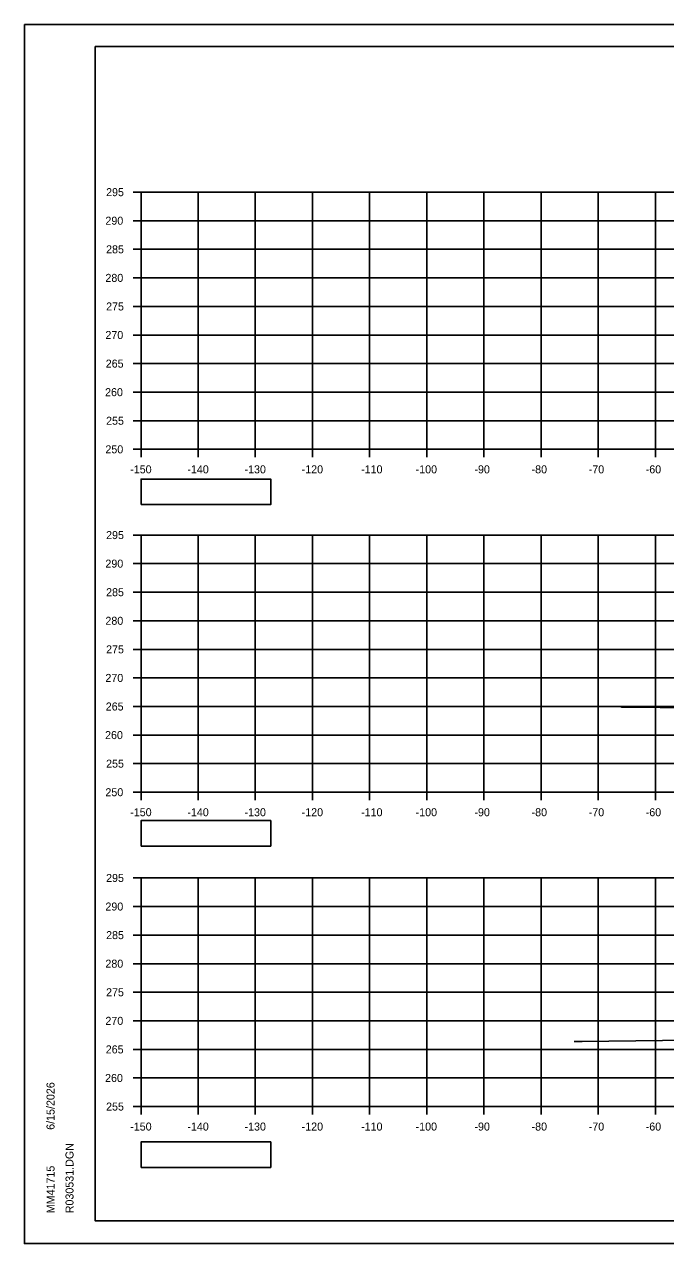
# Model space of a CAD drawing. Extents: x 285 to 4233, y -659 to 3710.
# Drawn here: x 3900 to 4012.2, y -579.2 to -365.9 of the extents above; entities that cross this region are included whole.
import ezdxf

# ---------------------------------------------------------------- set-up
doc = ezdxf.new("R2010")
doc.units = 0
for name, color, linetype in [('R_Axis', 7, 'Continuous'), ('R_Axis Annot', 7, 'Continuous'), ('R_Border', 7, 'Continuous'), ('R_Exist Surface', 7, 'Continuous'), ('R_Grid', 7, 'Continuous'), ('R_No Plot', 7, 'Continuous')]:
    doc.layers.add(name, color=color, linetype=linetype)

msp = doc.modelspace()

# ---------------------------------------------------------------- linework, layer by layer
at = {"layer": 'R_Axis'}
for p, q in [((3918.98, -395.26), (3920.38, -395.26)), ((3920.38, -440.26), (3920.38, -395.26)), ((3918.98, -400.26), (3920.38, -400.26)), ((3918.98, -405.26), (3920.38, -405.26)), ((3918.98, -410.26), (3920.38, -410.26)), ((3918.98, -415.26), (3920.38, -415.26)), ((3918.98, -420.26), (3920.38, -420.26)), ((3918.98, -425.26), (3920.38, -425.26)), ((3918.98, -430.26), (3920.38, -430.26)), ((3918.98, -435.26), (3920.38, -435.26)), ((3918.98, -440.26), (3920.38, -440.26)), ((3920.38, -440.26), (4220.38, -440.26)), ((3920.38, -441.66), (3920.38, -440.26)), ((3930.38, -441.66), (3930.38, -440.26)), ((3940.38, -441.66), (3940.38, -440.26)), ((3950.38, -441.66), (3950.38, -440.26)), ((3960.38, -441.66), (3960.38, -440.26)), ((3970.38, -441.66), (3970.38, -440.26)), ((3980.38, -441.66), (3980.38, -440.26)), ((3990.38, -441.66), (3990.38, -440.26)), ((4000.38, -441.66), (4000.38, -440.26)), ((4010.38, -441.66), (4010.38, -440.26)), ((3918.98, -455.26), (3920.38, -455.26)), ((3920.38, -500.26), (3920.38, -455.26)), ((3918.98, -460.26), (3920.38, -460.26)), ((3918.98, -465.26), (3920.38, -465.26)), ((3918.98, -470.26), (3920.38, -470.26)), ((3918.98, -475.26), (3920.38, -475.26)), ((3918.98, -480.26), (3920.38, -480.26)), ((3918.98, -485.26), (3920.38, -485.26)), ((3918.98, -490.26), (3920.38, -490.26)), ((3918.98, -495.26), (3920.38, -495.26)), ((3918.98, -500.26), (3920.38, -500.26)), ((3920.38, -500.26), (4220.38, -500.26)), ((3920.38, -501.66), (3920.38, -500.26)), ((3930.38, -501.66), (3930.38, -500.26)), ((3940.38, -501.66), (3940.38, -500.26)), ((3950.38, -501.66), (3950.38, -500.26)), ((3960.38, -501.66), (3960.38, -500.26)), ((3970.38, -501.66), (3970.38, -500.26)), ((3980.38, -501.66), (3980.38, -500.26)), ((3990.38, -501.66), (3990.38, -500.26)), ((4000.38, -501.66), (4000.38, -500.26)), ((4010.38, -501.66), (4010.38, -500.26)), ((3918.98, -515.26), (3920.38, -515.26)), ((3920.38, -555.26), (3920.38, -515.26)), ((3918.98, -520.26), (3920.38, -520.26)), ((3918.98, -525.26), (3920.38, -525.26)), ((3918.98, -530.26), (3920.38, -530.26)), ((3918.98, -535.26), (3920.38, -535.26)), ((3918.98, -540.26), (3920.38, -540.26)), ((3918.98, -545.26), (3920.38, -545.26)), ((3918.98, -550.26), (3920.38, -550.26)), ((3918.98, -555.26), (3920.38, -555.26)), ((3920.38, -555.26), (4220.38, -555.26)), ((3920.38, -556.66), (3920.38, -555.26)), ((3930.38, -556.66), (3930.38, -555.26)), ((3940.38, -556.66), (3940.38, -555.26)), ((3950.38, -556.66), (3950.38, -555.26)), ((3960.38, -556.66), (3960.38, -555.26)), ((3970.38, -556.66), (3970.38, -555.26)), ((3980.38, -556.66), (3980.38, -555.26)), ((3990.38, -556.66), (3990.38, -555.26)), ((4000.38, -556.66), (4000.38, -555.26)), ((4010.38, -556.66), (4010.38, -555.26))]:
    msp.add_line(p, q, dxfattribs=at)
at = {"layer": 'R_Axis Annot'}
for points in [[(3920.38, -449.92), (3943.08, -449.92), (3943.08, -445.46), (3920.38, -445.46)], [(3920.38, -509.69), (3943.08, -509.69), (3943.08, -505.22), (3920.38, -505.22)], [(3920.38, -565.92), (3943.08, -565.92), (3943.08, -561.45), (3920.38, -561.45)]]:
    msp.add_lwpolyline(points, close=True, dxfattribs=at)
at = {"layer": 'R_Border'}
for p, q in [((3912.38, -369.8), (4228.56, -369.8)), ((3912.38, -575.26), (3912.38, -369.8)), ((3912.38, -575.26), (3912.38, -575.26)), ((4228.56, -575.26), (3912.38, -575.26))]:
    msp.add_line(p, q, dxfattribs=at)
at = {"layer": 'R_Exist Surface'}
for points in [[(4004.38, -485.34), (4004.52, -485.35), (4004.81, -485.37), (4005.1, -485.38), (4011.22, -485.44), (4020.63, -485.44)], [(3996.2, -543.87), (3996.66, -543.88), (3997.5, -543.9), (3997.53, -543.9), (3997.6, -543.9), (4021.01, -543.58)]]:
    msp.add_lwpolyline(points, dxfattribs=at)
at = {"layer": 'R_Grid'}
for p, q in [((3920.38, -395.26), (4220.38, -395.26)), ((3920.38, -440.26), (3920.38, -395.26)), ((3930.38, -440.26), (3930.38, -395.26)), ((3940.38, -440.26), (3940.38, -395.26)), ((3950.38, -440.26), (3950.38, -395.26)), ((3960.38, -440.26), (3960.38, -395.26)), ((3970.38, -440.26), (3970.38, -395.26)), ((3980.38, -440.26), (3980.38, -395.26)), ((3990.38, -440.26), (3990.38, -395.26)), ((4000.38, -440.26), (4000.38, -395.26)), ((4010.38, -440.26), (4010.38, -395.26)), ((3920.38, -400.26), (4220.38, -400.26)), ((3920.38, -405.26), (4220.38, -405.26)), ((3920.38, -410.26), (4220.38, -410.26)), ((3920.38, -415.26), (4220.38, -415.26)), ((3920.38, -420.26), (4220.38, -420.26)), ((3920.38, -425.26), (4220.38, -425.26)), ((3920.38, -430.26), (4220.38, -430.26)), ((3920.38, -435.26), (4220.38, -435.26)), ((3920.38, -440.26), (4220.38, -440.26)), ((3920.38, -455.26), (4220.38, -455.26)), ((3920.38, -500.26), (3920.38, -455.26)), ((3930.38, -500.26), (3930.38, -455.26)), ((3940.38, -500.26), (3940.38, -455.26)), ((3950.38, -500.26), (3950.38, -455.26)), ((3960.38, -500.26), (3960.38, -455.26)), ((3970.38, -500.26), (3970.38, -455.26)), ((3980.38, -500.26), (3980.38, -455.26)), ((3990.38, -500.26), (3990.38, -455.26)), ((4000.38, -500.26), (4000.38, -455.26)), ((4010.38, -500.26), (4010.38, -455.26)), ((3920.38, -460.26), (4220.38, -460.26)), ((3920.38, -465.26), (4220.38, -465.26)), ((3920.38, -470.26), (4220.38, -470.26)), ((3920.38, -475.26), (4220.38, -475.26)), ((3920.38, -480.26), (4220.38, -480.26)), ((3920.38, -485.26), (4220.38, -485.26)), ((3920.38, -490.26), (4220.38, -490.26)), ((3920.38, -495.26), (4220.38, -495.26)), ((3920.38, -500.26), (4220.38, -500.26)), ((3920.38, -515.26), (4220.38, -515.26)), ((3920.38, -555.26), (3920.38, -515.26)), ((3930.38, -555.26), (3930.38, -515.26)), ((3940.38, -555.26), (3940.38, -515.26)), ((3950.38, -555.26), (3950.38, -515.26)), ((3960.38, -555.26), (3960.38, -515.26)), ((3970.38, -555.26), (3970.38, -515.26)), ((3980.38, -555.26), (3980.38, -515.26)), ((3990.38, -555.26), (3990.38, -515.26)), ((4000.38, -555.26), (4000.38, -515.26)), ((4010.38, -555.26), (4010.38, -515.26)), ((3920.38, -520.26), (4220.38, -520.26)), ((3920.38, -525.26), (4220.38, -525.26)), ((3920.38, -530.26), (4220.38, -530.26)), ((3920.38, -535.26), (4220.38, -535.26)), ((3920.38, -540.26), (4220.38, -540.26)), ((3920.38, -545.26), (4220.38, -545.26)), ((3920.38, -550.26), (4220.38, -550.26)), ((3920.38, -555.26), (4220.38, -555.26))]:
    msp.add_line(p, q, dxfattribs=at)
at = {"layer": 'R_No Plot'}
for p, q in [((3899.98, -365.9), (4233.31, -365.9)), ((3899.98, -579.24), (4233.31, -579.24))]:
    msp.add_line(p, q, dxfattribs=at)
for points in [[(3899.97, -365.9), (4233.31, -365.9), (4233.31, -579.24), (3899.97, -579.24)], [(4146.3, -369.8), (4165.92, -369.8), (4165.92, -379.68), (4182.03, -379.68), (4205.23, -379.68), (4205.35, -407.84), (4228.56, -407.84), (4228.56, -575.26), (3912.38, -575.26), (3912.38, -369.8)]]:
    msp.add_lwpolyline(points, close=True, dxfattribs=at)

# ---------------------------------------------------------------- texts
at = {"layer": 'R_Axis Annot'}
for s, p in [('295', (3914.27, -395.96)), ('290', (3914.15, -400.96)), ('285', (3914.27, -405.96)), ('280', (3914.15, -410.96)), ('275', (3914.27, -415.96)), ('270', (3914.15, -420.96)), ('265', (3914.21, -425.96)), ('260', (3914.09, -430.96)), ('255', (3914.27, -435.96)), ('250', (3914.15, -440.96)), ('-150', (3918.49, -444.46)), ('-140', (3928.49, -444.46)), ('-130', (3938.49, -444.46)), ('-120', (3948.49, -444.46)), ('-110', (3958.89, -444.46)), ('-100', (3968.43, -444.46)), ('-90', (3978.72, -444.46)), ('-80', (3988.72, -444.46)), ('-70', (3998.72, -444.46)), ('-60', (4008.69, -444.46)), ('295', (3914.27, -455.96)), ('290', (3914.15, -460.96)), ('285', (3914.27, -465.96)), ('280', (3914.15, -470.96)), ('275', (3914.27, -475.96)), ('270', (3914.15, -480.96)), ('265', (3914.21, -485.96)), ('260', (3914.09, -490.96)), ('255', (3914.27, -495.96)), ('250', (3914.15, -500.96)), ('-150', (3918.49, -504.46)), ('-140', (3928.49, -504.46)), ('-130', (3938.49, -504.46)), ('-120', (3948.49, -504.46)), ('-110', (3958.89, -504.46)), ('-100', (3968.43, -504.46)), ('-90', (3978.72, -504.46)), ('-80', (3988.72, -504.46)), ('-70', (3998.72, -504.46)), ('-60', (4008.69, -504.46)), ('295', (3914.27, -515.96)), ('290', (3914.15, -520.96)), ('285', (3914.27, -525.96)), ('280', (3914.15, -530.96)), ('275', (3914.27, -535.96)), ('270', (3914.15, -540.96)), ('265', (3914.21, -545.96)), ('260', (3914.09, -550.96)), ('255', (3914.27, -555.96)), ('-150', (3918.49, -559.46)), ('-140', (3928.49, -559.46)), ('-130', (3938.49, -559.46)), ('-120', (3948.49, -559.46)), ('-110', (3958.89, -559.46)), ('-100', (3968.43, -559.46)), ('-90', (3978.72, -559.46)), ('-80', (3988.72, -559.46)), ('-70', (3998.72, -559.46)), ('-60', (4008.69, -559.46))]:
    msp.add_text(s, height=1.4, dxfattribs=at).set_placement(p)
at = {"layer": 'R_Border'}
for s, p in [('6/15/2026', (3905.25, -559.33)), ('R030531.DGN', (3908.57, -573.93)), ('MM41715', (3905.25, -573.93))]:
    msp.add_text(s, height=1.4, rotation=90, dxfattribs=at).set_placement(p)

doc.saveas('drawing.dxf')
